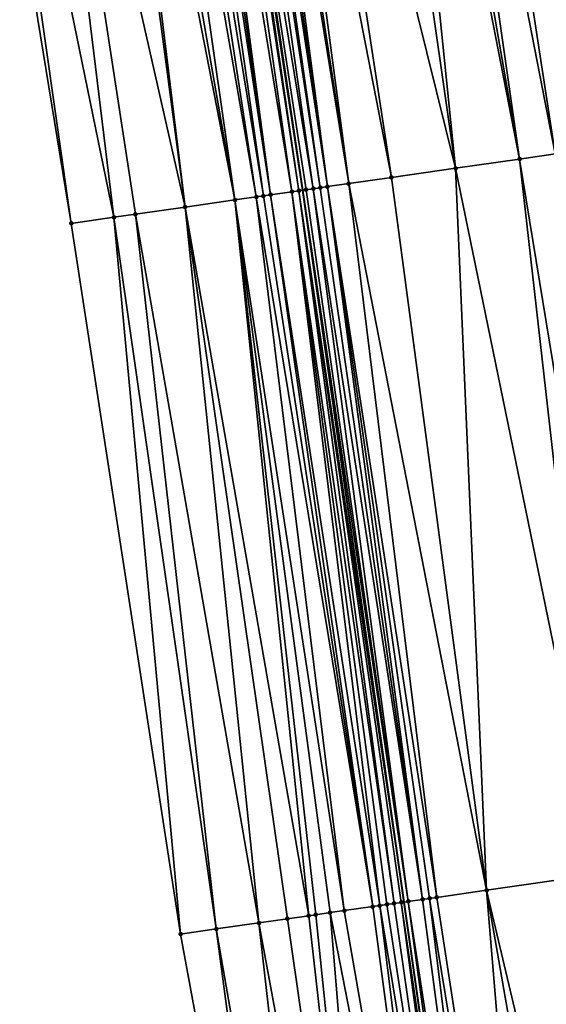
# Model space of a CAD drawing. Header units: feet. Extents: x 2004186 to 2014793, y 836912 to 864902.
# Tile 339 of 974: x 2010656 to 2010670, y 846756 to 846783. Entities that reach past the tile are written whole.
import ezdxf

# ---------------------------------------------------------------- set-up
doc = ezdxf.new("R2010")
doc.units = ezdxf.units.FT
doc.header["$LTSCALE"] = 100
doc.header["$MEASUREMENT"] = 0
for name, color, linetype, lineweight in [('EP_Travel Lane', 5, 'Continuous', 40), ('Road Shots', 4, 'Continuous', 200), ('Road X-Section', 30, 'Continuous', 13)]:
    doc.layers.add(name, color=color, linetype=linetype, lineweight=lineweight)
doc.layers.add('I-77 SB_MM21-27-Surface-Border', color=7, linetype='Continuous')
doc.layers.add('I-77 SB_MM21-27-Surface-TIN', color=7, linetype='Continuous')

msp = doc.modelspace()

# ---------------------------------------------------------------- linework, layer by layer
at = {"layer": 'EP_Travel Lane'}
msp.add_polyline3d([(2010677.264115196, 846679.8957871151, 433.1142516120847), (2010674.736842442, 846699.3669876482, 433.2019053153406), (2010671.918678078, 846719.1672689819, 433.2887954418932), (2010669.100510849, 846738.9675704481, 433.3704934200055), (2010666.282339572, 846758.7679003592, 433.44465182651), (2010663.46416889, 846778.5682260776, 433.5199631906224), (2010660.486418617, 846798.082984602, 433.5868052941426), (2010657.443720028, 846817.8500829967, 433.6497154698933), (2010654.401015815, 846837.6172179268, 433.6997751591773), (2010651.358319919, 846857.3842988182, 433.7687299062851), (2010648.058648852, 846876.8005139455, 433.7910083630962), (2010644.69201647, 846896.5152054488, 433.823985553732), (2010641.325387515, 846916.2298768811, 433.8697861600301), (2010637.958757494, 846935.9445545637, 433.9117111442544), (2010634.370501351, 846955.1070964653, 433.9211570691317), (2010630.685063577, 846974.7646020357, 433.9494990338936), (2010626.999623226, 846994.4221213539, 433.9498742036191)], dxfattribs=at)
at = {"layer": 'I-77 SB_MM21-27-Surface-Border', "color": 3, "linetype": 'ByBlock', "lineweight": -2}
msp.add_polyline3d([(2010673.884149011, 846679.4623075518, 432.9953123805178), (2010670.968931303, 846698.8263281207, 433.0674297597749), (2010666.739734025, 846718.4241916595, 433.0905831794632), (2010663.698368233, 846738.1925145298, 433.1519247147), (2010660.063090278, 846757.8755828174, 433.2006553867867), (2010657.021733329, 846777.6438441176, 433.2781053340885), (2010653.840795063, 846797.0570058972, 433.3262892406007), (2010650.787043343, 846816.8224404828, 433.3743096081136), (2010647.535641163, 846836.5573088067, 433.4320947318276), (2010644.086575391, 846856.2616958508, 433.470451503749), (2010640.666767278, 846875.5638248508, 433.47801483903), (2010637.365264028, 846895.2894187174, 433.5099921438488), (2010634.063763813, 846915.0149944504, 433.5535251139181), (2010630.95951894, 846934.7735903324, 433.5939798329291), (2010627.962514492, 846953.8988942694, 433.6438019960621), (2010623.863398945, 846973.4784115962, 433.6356946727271), (2010621.729653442, 846993.4284968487, 433.7041223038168)], dxfattribs=at)
at = {"layer": 'I-77 SB_MM21-27-Surface-TIN', "color": 128, "linetype": 'ByBlock', "lineweight": -2}
for points in [[(2010669.060500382, 846799.4065959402, 433.953700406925), (2010667.479231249, 846799.1624894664, 433.8861593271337), (2010671.869687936, 846779.774160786, 433.8655636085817)], [(2010670.048790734, 846799.559180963, 433.9894919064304), (2010669.060500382, 846799.4065959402, 433.953700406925), (2010673.057524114, 846779.9445874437, 433.9122130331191)], [(2010669.060500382, 846799.4065959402, 433.953700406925), (2010671.869687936, 846779.774160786, 433.8655636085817), (2010673.057524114, 846779.9445874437, 433.9122130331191)], [(2010670.246449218, 846799.5896952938, 433.9975794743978), (2010670.048790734, 846799.559180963, 433.9894919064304), (2010673.057524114, 846779.9445874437, 433.9122130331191)], [(2010667.479231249, 846799.1624894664, 433.8861593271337), (2010666.688599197, 846799.0404199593, 433.8580435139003), (2010670.483875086, 846779.5753573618, 433.8038828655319)], [(2010667.479231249, 846799.1624894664, 433.8861593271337), (2010670.483875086, 846779.5753573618, 433.8038828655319), (2010671.869687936, 846779.774160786, 433.8655636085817)], [(2010665.700310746, 846798.8878226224, 433.8265318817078), (2010664.909677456, 846798.7657611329, 433.7956295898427), (2010667.712265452, 846779.1776386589, 433.7098479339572)], [(2010666.095625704, 846798.9488642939, 433.8381854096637), (2010665.700310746, 846798.8878226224, 433.8265318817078), (2010669.494016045, 846779.4333042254, 433.773115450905)], [(2010665.700310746, 846798.8878226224, 433.8265318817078), (2010667.712265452, 846779.1776386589, 433.7098479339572), (2010669.494016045, 846779.4333042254, 433.773115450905)], [(2010666.688599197, 846799.0404199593, 433.8580435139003), (2010666.095625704, 846798.9488642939, 433.8381854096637), (2010669.494016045, 846779.4333042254, 433.773115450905)], [(2010666.688599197, 846799.0404199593, 433.8580435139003), (2010669.494016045, 846779.4333042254, 433.773115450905), (2010670.483875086, 846779.5753573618, 433.8038828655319)], [(2010664.909677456, 846798.7657611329, 433.7956295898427), (2010662.933093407, 846798.4606127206, 433.7165277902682), (2010667.712265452, 846779.1776386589, 433.7098479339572)], [(2010662.14246422, 846798.3385246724, 433.6948561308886), (2010661.747148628, 846798.2774871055, 433.6817760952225), (2010664.742680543, 846778.7515334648, 433.6033313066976)], [(2010662.933093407, 846798.4606127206, 433.7165277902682), (2010662.14246422, 846798.3385246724, 433.6948561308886), (2010665.930512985, 846778.9219861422, 433.6431588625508)], [(2010662.14246422, 846798.3385246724, 433.6948561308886), (2010664.742680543, 846778.7515334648, 433.6033313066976), (2010665.930512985, 846778.9219861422, 433.6431588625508)], [(2010662.933093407, 846798.4606127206, 433.7165277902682), (2010665.930512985, 846778.9219861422, 433.6431588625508), (2010667.712265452, 846779.1776386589, 433.7098479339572)], [(2010660.363519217, 846798.0640164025, 433.580115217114), (2010659.968212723, 846798.0029199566, 433.5874990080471), (2010663.158877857, 846778.524444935, 433.502587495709)], [(2010660.363519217, 846798.0640164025, 433.580115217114), (2010663.356850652, 846778.5528486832, 433.5105445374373), (2010660.486418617, 846798.082984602, 433.5868052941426)], [(2010660.363519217, 846798.0640164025, 433.580115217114), (2010663.158877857, 846778.524444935, 433.502587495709), (2010663.356850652, 846778.5528486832, 433.5105445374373)], [(2010660.561178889, 846798.0945230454, 433.5908748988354), (2010660.486418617, 846798.082984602, 433.5868052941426), (2010663.46416889, 846778.5682260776, 433.5199631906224)], [(2010663.356850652, 846778.5528486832, 433.5105445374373), (2010663.46416889, 846778.5682260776, 433.5199631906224), (2010660.486418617, 846798.082984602, 433.5868052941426)], [(2010660.956505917, 846798.1554865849, 433.6296835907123), (2010660.561178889, 846798.0945230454, 433.5908748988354), (2010663.752807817, 846778.6095756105, 433.5475825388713)], [(2010660.561178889, 846798.0945230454, 433.5908748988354), (2010663.46416889, 846778.5682260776, 433.5199631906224), (2010663.554828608, 846778.5812165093, 433.5279198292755)], [(2010660.561178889, 846798.0945230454, 433.5908748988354), (2010663.554828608, 846778.5812165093, 433.5279198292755), (2010663.752807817, 846778.6095756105, 433.5475825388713)], [(2010661.154167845, 846798.1859786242, 433.6455188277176), (2010660.956505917, 846798.1554865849, 433.6296835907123), (2010663.950785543, 846778.637945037, 433.5645382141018)], [(2010660.956505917, 846798.1554865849, 433.6296835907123), (2010663.752807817, 846778.6095756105, 433.5475825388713), (2010663.950785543, 846778.637945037, 433.5645382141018)], [(2010661.351827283, 846798.2164867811, 433.6557521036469), (2010661.154167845, 846798.1859786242, 433.6455188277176), (2010664.148760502, 846778.6663337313, 433.5764421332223)], [(2010661.154167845, 846798.1859786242, 433.6455188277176), (2010663.950785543, 846778.637945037, 433.5645382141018), (2010664.148760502, 846778.6663337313, 433.5764421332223)], [(2010661.549488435, 846798.2469838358, 433.6698441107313), (2010661.351827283, 846798.2164867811, 433.6557521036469), (2010664.148760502, 846778.6663337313, 433.5764421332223)], [(2010661.747148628, 846798.2774871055, 433.6817760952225), (2010661.549488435, 846798.2469838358, 433.6698441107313), (2010664.742680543, 846778.7515334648, 433.6033313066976)], [(2010661.549488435, 846798.2469838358, 433.6698441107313), (2010664.148760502, 846778.6663337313, 433.5764421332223), (2010664.742680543, 846778.7515334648, 433.6033313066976)], [(2010658.782262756, 846797.8198279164, 433.541078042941), (2010658.189283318, 846797.7283107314, 433.5078457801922), (2010661.575111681, 846778.297102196, 433.4684930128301)], [(2010659.177580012, 846797.8808547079, 433.5579032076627), (2010658.782262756, 846797.8198279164, 433.541078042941), (2010662.169035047, 846778.382278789, 433.5014492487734)], [(2010658.782262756, 846797.8198279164, 433.541078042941), (2010661.575111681, 846778.297102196, 433.4684930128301), (2010662.169035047, 846778.382278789, 433.5014492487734)], [(2010659.572899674, 846797.9418659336, 433.5801383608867), (2010659.177580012, 846797.8808547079, 433.5579032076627), (2010662.367008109, 846778.4106806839, 433.509892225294)], [(2010659.177580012, 846797.8808547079, 433.5579032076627), (2010662.169035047, 846778.382278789, 433.5014492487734), (2010662.367008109, 846778.4106806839, 433.509892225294)], [(2010659.770558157, 846797.9723802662, 433.5882252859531), (2010659.572899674, 846797.9418659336, 433.5801383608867), (2010662.564977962, 846778.4391049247, 433.5124765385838)], [(2010659.572899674, 846797.9418659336, 433.5801383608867), (2010662.367008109, 846778.4106806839, 433.509892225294), (2010662.564977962, 846778.4391049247, 433.5124765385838)], [(2010659.968212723, 846798.0029199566, 433.5874990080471), (2010659.770558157, 846797.9723802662, 433.5882252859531), (2010662.564977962, 846778.4391049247, 433.5124765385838)], [(2010659.968212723, 846798.0029199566, 433.5874990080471), (2010662.564977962, 846778.4391049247, 433.5124765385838), (2010663.158877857, 846778.524444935, 433.502587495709)], [(2010657.596309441, 846797.6367575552, 433.4871224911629), (2010655.817379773, 846797.362150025, 433.4068801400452), (2010660.189297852, 846778.0983055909, 433.40502448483)], [(2010657.793968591, 846797.6672675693, 433.4967103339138), (2010657.596309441, 846797.6367575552, 433.4871224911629), (2010660.189297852, 846778.0983055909, 433.40502448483)], [(2010658.189283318, 846797.7283107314, 433.5078457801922), (2010657.793968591, 846797.6672675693, 433.4967103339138), (2010661.575111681, 846778.297102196, 433.4684930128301)], [(2010657.793968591, 846797.6672675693, 433.4967103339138), (2010660.189297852, 846778.0983055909, 433.40502448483), (2010661.575111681, 846778.297102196, 433.4684930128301)], [(2010655.817379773, 846797.362150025, 433.4068801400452), (2010654.236113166, 846797.1180272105, 433.3450183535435), (2010658.209570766, 846777.8142620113, 433.3270525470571)], [(2010655.817379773, 846797.362150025, 433.4068801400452), (2010658.803486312, 846777.8994930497, 433.3457341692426), (2010660.189297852, 846778.0983055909, 433.40502448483)], [(2010655.817379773, 846797.362150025, 433.4068801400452), (2010658.209570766, 846777.8142620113, 433.3270525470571), (2010658.803486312, 846777.8994930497, 433.3457341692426)], [(2010654.236113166, 846797.1180272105, 433.3450183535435), (2010653.840795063, 846797.0570058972, 433.3262892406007), (2010657.021733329, 846777.6438441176, 433.2781053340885)], [(2010654.236113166, 846797.1180272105, 433.3450183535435), (2010657.021733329, 846777.6438441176, 433.2781053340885), (2010658.209570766, 846777.8142620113, 433.3270525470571)], [(2010669.494016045, 846779.4333042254, 433.773115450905), (2010667.712265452, 846779.1776386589, 433.7098479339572), (2010671.743484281, 846759.5514107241, 433.668362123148)], [(2010670.483875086, 846779.5753573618, 433.8038828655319), (2010669.494016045, 846779.4333042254, 433.773115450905), (2010672.733343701, 846759.693461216, 433.699823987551)], [(2010669.494016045, 846779.4333042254, 433.773115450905), (2010671.743484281, 846759.5514107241, 433.668362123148), (2010672.733343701, 846759.693461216, 433.699823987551)], [(2010667.712265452, 846779.1776386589, 433.7098479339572), (2010665.930512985, 846778.9219861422, 433.6431588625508), (2010668.575923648, 846759.096922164, 433.5485410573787)], [(2010667.712265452, 846779.1776386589, 433.7098479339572), (2010668.575923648, 846759.096922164, 433.5485410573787), (2010671.743484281, 846759.5514107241, 433.668362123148)], [(2010665.930512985, 846778.9219861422, 433.6431588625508), (2010664.742680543, 846778.7515334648, 433.6033313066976), (2010668.575923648, 846759.096922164, 433.5485410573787)], [(2010663.554828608, 846778.5812165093, 433.5279198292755), (2010663.46416889, 846778.5682260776, 433.5199631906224), (2010666.398217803, 846758.7845163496, 433.451725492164)], [(2010663.752807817, 846778.6095756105, 433.5475825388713), (2010663.554828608, 846778.5812165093, 433.5279198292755), (2010666.398217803, 846758.7845163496, 433.451725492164)], [(2010663.950785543, 846778.637945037, 433.5645382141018), (2010663.752807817, 846778.6095756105, 433.5475825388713), (2010666.794170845, 846758.8412719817, 433.4812380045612)], [(2010663.752807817, 846778.6095756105, 433.5475825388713), (2010666.398217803, 846758.7845163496, 433.451725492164), (2010666.794170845, 846758.8412719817, 433.4812380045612)], [(2010664.148760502, 846778.6663337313, 433.5764421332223), (2010663.950785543, 846778.637945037, 433.5645382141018), (2010666.794170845, 846758.8412719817, 433.4812380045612)], [(2010664.742680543, 846778.7515334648, 433.6033313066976), (2010664.148760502, 846778.6663337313, 433.5764421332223), (2010667.190119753, 846758.8980563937, 433.5032048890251)], [(2010664.148760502, 846778.6663337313, 433.5764421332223), (2010666.992146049, 846758.8696589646, 433.4935908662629), (2010667.190119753, 846758.8980563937, 433.5032048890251)], [(2010664.148760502, 846778.6663337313, 433.5764421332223), (2010666.794170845, 846758.8412719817, 433.4812380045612), (2010666.992146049, 846758.8696589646, 433.4935908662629)], [(2010664.742680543, 846778.7515334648, 433.6033313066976), (2010667.190119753, 846758.8980563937, 433.5032048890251), (2010668.575923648, 846759.096922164, 433.5485410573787)], [(2010662.169035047, 846778.382278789, 433.5014492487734), (2010661.575111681, 846778.297102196, 433.4684930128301), (2010664.616463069, 846758.5288796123, 433.3808973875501)], [(2010662.367008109, 846778.4106806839, 433.509892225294), (2010662.169035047, 846778.382278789, 433.5014492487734), (2010665.408357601, 846758.6424713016, 433.4188363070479)], [(2010662.169035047, 846778.382278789, 433.5014492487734), (2010664.616463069, 846758.5288796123, 433.3808973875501), (2010665.408357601, 846758.6424713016, 433.4188363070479)], [(2010662.564977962, 846778.4391049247, 433.5124765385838), (2010662.367008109, 846778.4106806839, 433.509892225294), (2010665.408357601, 846758.6424713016, 433.4188363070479)], [(2010663.158877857, 846778.524444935, 433.502587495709), (2010662.564977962, 846778.4391049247, 433.5124765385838), (2010665.606330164, 846758.6708766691, 433.4263690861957)], [(2010662.564977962, 846778.4391049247, 433.5124765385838), (2010665.408357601, 846758.6424713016, 433.4188363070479), (2010665.606330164, 846758.6708766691, 433.4263690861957)], [(2010663.356850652, 846778.5528486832, 433.5105445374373), (2010663.158877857, 846778.524444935, 433.502587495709), (2010666.002270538, 846758.7277204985, 433.4327577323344)], [(2010663.158877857, 846778.524444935, 433.502587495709), (2010665.804301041, 846758.6992937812, 433.4308225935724), (2010666.002270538, 846758.7277204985, 433.4327577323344)], [(2010663.158877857, 846778.524444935, 433.502587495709), (2010665.606330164, 846758.6708766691, 433.4263690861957), (2010665.804301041, 846758.6992937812, 433.4308225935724)], [(2010663.356850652, 846778.5528486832, 433.5105445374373), (2010666.282339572, 846758.7679003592, 433.44465182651), (2010663.46416889, 846778.5682260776, 433.5199631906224)], [(2010663.356850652, 846778.5528486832, 433.5105445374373), (2010666.200242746, 846758.756128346, 433.4396403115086), (2010666.282339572, 846758.7679003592, 433.44465182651)], [(2010663.356850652, 846778.5528486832, 433.5105445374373), (2010666.002270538, 846758.7277204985, 433.4327577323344), (2010666.200242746, 846758.756128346, 433.4396403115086)], [(2010666.398217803, 846758.7845163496, 433.451725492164), (2010663.46416889, 846778.5682260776, 433.5199631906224), (2010666.282339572, 846758.7679003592, 433.44465182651)], [(2010660.189297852, 846778.0983055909, 433.40502448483), (2010658.803486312, 846777.8994930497, 433.3457341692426), (2010662.240789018, 846758.1880380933, 433.284502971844)], [(2010661.575111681, 846778.297102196, 433.4684930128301), (2010660.189297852, 846778.0983055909, 433.40502448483), (2010663.626603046, 846758.3868333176, 433.3483350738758)], [(2010660.189297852, 846778.0983055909, 433.40502448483), (2010663.032682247, 846758.3016388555, 433.3200631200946), (2010663.626603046, 846758.3868333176, 433.3483350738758)], [(2010660.189297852, 846778.0983055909, 433.40502448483), (2010662.240789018, 846758.1880380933, 433.284502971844), (2010663.032682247, 846758.3016388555, 433.3200631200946)], [(2010661.575111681, 846778.297102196, 433.4684930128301), (2010664.220517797, 846758.4720698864, 433.3655673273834), (2010664.616463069, 846758.5288796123, 433.3808973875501)], [(2010661.575111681, 846778.297102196, 433.4684930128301), (2010663.824575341, 846758.4152405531, 433.3553780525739), (2010664.220517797, 846758.4720698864, 433.3655673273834)], [(2010661.575111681, 846778.297102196, 433.4684930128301), (2010663.626603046, 846758.3868333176, 433.3483350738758), (2010663.824575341, 846758.4152405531, 433.3553780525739)], [(2010658.209570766, 846777.8142620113, 433.3270525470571), (2010657.021733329, 846777.6438441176, 433.2781053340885), (2010660.063090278, 846757.8755828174, 433.2006553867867)], [(2010658.803486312, 846777.8994930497, 433.3457341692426), (2010658.209570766, 846777.8142620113, 433.3270525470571), (2010661.0529544, 846758.0176005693, 433.2407011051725)], [(2010658.209570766, 846777.8142620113, 433.3270525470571), (2010660.063090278, 846757.8755828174, 433.2006553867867), (2010661.0529544, 846758.0176005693, 433.2407011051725)], [(2010658.803486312, 846777.8994930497, 433.3457341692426), (2010661.0529544, 846758.0176005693, 433.2407011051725), (2010662.240789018, 846758.1880380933, 433.284502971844)], [(2010671.743484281, 846759.5514107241, 433.668362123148), (2010668.575923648, 846759.096922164, 433.5485410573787), (2010673.201058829, 846739.5559196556, 433.5272535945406)], [(2010666.992146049, 846758.8696589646, 433.4935908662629), (2010666.794170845, 846758.8412719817, 433.4812380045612), (2010669.439581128, 846739.0162106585, 433.3859749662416)], [(2010667.190119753, 846758.8980563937, 433.5032048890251), (2010666.992146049, 846758.8696589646, 433.4935908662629), (2010670.231477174, 846739.1297918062, 433.4266768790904)], [(2010666.992146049, 846758.8696589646, 433.4935908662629), (2010669.439581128, 846739.0162106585, 433.3859749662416), (2010670.231477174, 846739.1297918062, 433.4266768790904)], [(2010668.575923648, 846759.096922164, 433.5485410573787), (2010667.190119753, 846758.8980563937, 433.5032048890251), (2010670.231477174, 846739.1297918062, 433.4266768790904)], [(2010668.575923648, 846759.096922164, 433.5485410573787), (2010672.013228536, 846739.3854520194, 433.4913480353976), (2010673.201058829, 846739.5559196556, 433.5272535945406)], [(2010668.575923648, 846759.096922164, 433.5485410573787), (2010670.231477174, 846739.1297918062, 433.4266768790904), (2010672.013228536, 846739.3854520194, 433.4913480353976)], [(2010665.408357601, 846758.6424713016, 433.4188363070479), (2010664.616463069, 846758.5288796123, 433.3808973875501), (2010668.053772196, 846738.8173799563, 433.3314461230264)], [(2010665.606330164, 846758.6708766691, 433.4263690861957), (2010665.408357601, 846758.6424713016, 433.4188363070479), (2010668.053772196, 846738.8173799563, 433.3314461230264)], [(2010665.804301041, 846758.6992937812, 433.4308225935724), (2010665.606330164, 846758.6708766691, 433.4263690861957), (2010668.845660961, 846738.9310117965, 433.3588572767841)], [(2010665.606330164, 846758.6708766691, 433.4263690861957), (2010668.053772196, 846738.8173799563, 433.3314461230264), (2010668.845660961, 846738.9310117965, 433.3588572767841)], [(2010666.002270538, 846758.7277204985, 433.4327577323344), (2010665.804301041, 846758.6992937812, 433.4308225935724), (2010668.845660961, 846738.9310117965, 433.3588572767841)], [(2010666.200242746, 846758.756128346, 433.4396403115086), (2010666.002270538, 846758.7277204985, 433.4327577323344), (2010668.845660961, 846738.9310117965, 433.3588572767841)], [(2010666.200242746, 846758.756128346, 433.4396403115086), (2010669.100510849, 846738.9675704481, 433.3704934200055), (2010666.282339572, 846758.7679003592, 433.44465182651)], [(2010666.200242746, 846758.756128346, 433.4396403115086), (2010668.845660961, 846738.9310117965, 433.3588572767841), (2010669.100510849, 846738.9675704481, 433.3704934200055)], [(2010666.398217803, 846758.7845163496, 433.451725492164), (2010666.282339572, 846758.7679003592, 433.44465182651), (2010669.100510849, 846738.9675704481, 433.3704934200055)], [(2010666.794170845, 846758.8412719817, 433.4812380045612), (2010666.398217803, 846758.7845163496, 433.451725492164), (2010669.439581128, 846739.0162106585, 433.3859749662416)], [(2010666.398217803, 846758.7845163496, 433.451725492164), (2010669.100510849, 846738.9675704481, 433.3704934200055), (2010669.439581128, 846739.0162106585, 433.3859749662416)], [(2010663.626603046, 846758.3868333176, 433.3483350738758), (2010663.032682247, 846758.3016388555, 433.3200631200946), (2010665.876073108, 846738.5049271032, 433.2469657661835)], [(2010663.824575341, 846758.4152405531, 433.3553780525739), (2010663.626603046, 846758.3868333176, 433.3483350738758), (2010665.876073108, 846738.5049271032, 433.2469657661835)], [(2010664.220517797, 846758.4720698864, 433.3655673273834), (2010663.824575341, 846758.4152405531, 433.3553780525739), (2010665.876073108, 846738.5049271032, 433.2469657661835)], [(2010664.616463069, 846758.5288796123, 433.3808973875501), (2010664.220517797, 846758.4720698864, 433.3655673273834), (2010668.053772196, 846738.8173799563, 433.3314461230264)], [(2010664.220517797, 846758.4720698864, 433.3655673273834), (2010665.876073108, 846738.5049271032, 433.2469657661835), (2010668.053772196, 846738.8173799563, 433.3314461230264)], [(2010662.240789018, 846758.1880380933, 433.284502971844), (2010661.0529544, 846758.0176005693, 433.2407011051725), (2010664.490259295, 846738.3061303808, 433.1835279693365)], [(2010663.032682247, 846758.3016388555, 433.3200631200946), (2010662.240789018, 846758.1880380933, 433.284502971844), (2010665.876073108, 846738.5049271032, 433.2469657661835)], [(2010662.240789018, 846758.1880380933, 433.284502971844), (2010664.490259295, 846738.3061303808, 433.1835279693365), (2010665.876073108, 846738.5049271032, 433.2469657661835)], [(2010661.0529544, 846758.0176005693, 433.2407011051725), (2010660.063090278, 846757.8755828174, 433.2006553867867), (2010663.698368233, 846738.1925145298, 433.1519247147)], [(2010661.0529544, 846758.0176005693, 433.2407011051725), (2010663.698368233, 846738.1925145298, 433.1519247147), (2010664.490259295, 846738.3061303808, 433.1835279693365)]]:
    msp.add_3dface(points, dxfattribs=at)
at = {"layer": 'Road Shots', "lineweight": 100}
for p in [(2010669.494016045, 846779.4333042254, 433.773115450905), (2010667.712265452, 846779.1776386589, 433.7098479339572), (2010665.930512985, 846778.9219861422, 433.6431588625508), (2010663.554828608, 846778.5812165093, 433.5279198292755), (2010663.752807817, 846778.6095756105, 433.5475825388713), (2010663.950785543, 846778.637945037, 433.5645382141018), (2010664.148760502, 846778.6663337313, 433.5764421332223), (2010664.742680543, 846778.7515334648, 433.6033313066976), (2010662.169035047, 846778.382278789, 433.5014492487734), (2010662.367008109, 846778.4106806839, 433.509892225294), (2010662.564977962, 846778.4391049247, 433.5124765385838), (2010663.158877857, 846778.524444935, 433.502587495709), (2010663.356850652, 846778.5528486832, 433.5105445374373), (2010660.189297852, 846778.0983055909, 433.40502448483), (2010661.575111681, 846778.297102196, 433.4684930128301), (2010658.209570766, 846777.8142620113, 433.3270525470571), (2010658.803486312, 846777.8994930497, 433.3457341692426), (2010657.021733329, 846777.6438441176, 433.2781053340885), (2010666.992146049, 846758.8696589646, 433.4935908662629), (2010667.190119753, 846758.8980563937, 433.5032048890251), (2010668.575923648, 846759.096922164, 433.5485410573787), (2010665.408357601, 846758.6424713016, 433.4188363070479), (2010665.606330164, 846758.6708766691, 433.4263690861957), (2010665.804301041, 846758.6992937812, 433.4308225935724), (2010666.002270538, 846758.7277204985, 433.4327577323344), (2010666.200242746, 846758.756128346, 433.4396403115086), (2010666.398217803, 846758.7845163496, 433.451725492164), (2010666.794170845, 846758.8412719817, 433.4812380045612), (2010663.626603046, 846758.3868333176, 433.3483350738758), (2010663.824575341, 846758.4152405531, 433.3553780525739), (2010664.220517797, 846758.4720698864, 433.3655673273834), (2010664.616463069, 846758.5288796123, 433.3808973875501), (2010662.240789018, 846758.1880380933, 433.284502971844), (2010663.032682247, 846758.3016388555, 433.3200631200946), (2010660.063090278, 846757.8755828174, 433.2006553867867), (2010661.0529544, 846758.0176005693, 433.2407011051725)]:
    msp.add_point(p, dxfattribs=at)
at = {"layer": 'Road X-Section', "extrusion": (-0.1421694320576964, 0.989834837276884, 0.003853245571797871), "elevation": 552317.7139884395, "flags": 128}
msp.add_lwpolyline([(-2110619.9314059, -1694.95026325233), (-2110621.1314059, -1694.901315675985), (-2110621.7314059, -1694.88263391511), (-2110623.1314059, -1694.823343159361), (-2110624.5314059, -1694.759874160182), (-2110625.1314059, -1694.726917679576), (-2110625.3314059, -1694.718474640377), (-2110625.5314059, -1694.715890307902), (-2110626.1314059, -1694.725779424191), (-2110626.3314059, -1694.71782232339), (-2110626.5314059, -1694.700446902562), (-2110626.7314059, -1694.680784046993), (-2110626.9314059, -1694.663828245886), (-2110627.1314059, -1694.651924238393), (-2110627.7314059, -1694.625034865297), (-2110628.931405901, -1694.585207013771), (-2110630.7314059, -1694.518517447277), (-2110632.5314059, -1694.45524946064), (-2110633.5314059, -1694.424481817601), (-2110634.9314059, -1694.362800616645), (-2110636.1314059, -1694.316150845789), (-2110636.7314059, -1694.289067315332), (-2110637.5314059, -1694.248716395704), (-2110637.7314059, -1694.24260082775), (-2110637.9314059, -1694.241859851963), (-2110638.1314059, -1694.24501981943), (-2110638.3314059, -1694.243570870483), (-2110638.9314059, -1694.213673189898), (-2110639.131405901, -1694.205068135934), (-2110639.5314059, -1694.184077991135), (-2110639.9314059, -1694.172263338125), (-2110640.5314059, -1694.156664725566), (-2110641.1314059, -1694.136775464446), (-2110642.3314059, -1694.090986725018), (-2110643.3314059, -1694.058696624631), (-2110644.1314059, -1694.026803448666), (-2110645.1314059, -1693.993426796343), (-2110645.9314059, -1693.96865592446), (-2110646.3314059, -1693.958010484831), (-2110647.331405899, -1693.921019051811), (-2110648.131405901, -1693.884728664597), (-2110648.9314059, -1693.846227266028), (-2110649.3314059, -1693.831789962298), (-2110649.7314059, -1693.823104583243), (-2110650.531405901, -1693.795970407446), (-2110650.7314059, -1693.787924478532), (-2110651.1314059, -1693.777673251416), (-2110651.5314059, -1693.760180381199), (-2110652.3314059, -1693.732888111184), (-2110653.1314059, -1693.697606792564), (-2110654.1314059, -1693.657265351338), (-2110654.5314059, -1693.63990223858), (-2110655.5314059, -1693.604369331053), (-2110656.731405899, -1693.550971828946), (-2110656.931405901, -1693.541655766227), (-2110658.5314059, -1693.490684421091), (-2110659.5314059, -1693.450516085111), (-2110660.1314059, -1693.432099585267), (-2110660.5314059, -1693.419091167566), (-2110661.5314059, -1693.392098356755), (-2110661.7314059, -1693.390648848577), (-2110662.1314059, -1693.379755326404), (-2110662.3314059, -1693.377518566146), (-2110662.5314059, -1693.381152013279), (-2110662.7314059, -1693.369617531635), (-2110663.1314059, -1693.320965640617), (-2110663.3314059, -1693.300832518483), (-2110663.5314059, -1693.293146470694), (-2110663.7314059, -1693.288396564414), (-2110664.331405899, -1693.286530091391), (-2110664.5314059, -1693.282090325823), (-2110664.7314059, -1693.274404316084), (-2110665.1314059, -1693.25370294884), (-2110665.9314059, -1693.228717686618), (-2110666.1314059, -1693.221281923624), (-2110666.331405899, -1693.216788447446), (-2110666.9314059, -1693.19365104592), (-2110667.3314059, -1693.177230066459), (-2110668.1314059, -1693.149729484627), (-2110668.9314059, -1693.12612690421), (-2110669.931405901, -1693.090349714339), (-2110670.1314059, -1693.086327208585)], dxfattribs=at)
at = {"layer": 'Road X-Section', "extrusion": (-0.1421694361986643, 0.989834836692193, 0.003853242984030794), "elevation": 552297.7051660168, "flags": 128}
msp.add_lwpolyline([(-2110620.133715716, -1694.949185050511), (-2110621.133715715, -1694.909139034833), (-2110622.333715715, -1694.865336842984), (-2110623.133715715, -1694.829776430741), (-2110623.733715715, -1694.801504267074), (-2110623.933715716, -1694.79446123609), (-2110624.333715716, -1694.784271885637), (-2110624.733715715, -1694.768941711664), (-2110625.533715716, -1694.731002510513), (-2110625.733715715, -1694.723469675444), (-2110625.933715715, -1694.719016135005), (-2110626.133715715, -1694.717080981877), (-2110626.333715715, -1694.710198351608), (-2110626.533715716, -1694.698113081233), (-2110626.933715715, -1694.668600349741), (-2110627.133715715, -1694.656247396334), (-2110627.333715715, -1694.646633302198), (-2110628.733715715, -1694.601296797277), (-2110631.933715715, -1694.481474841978), (-2110632.933715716, -1694.450012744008), (-2110633.533715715, -1694.425916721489), (-2110634.533715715, -1694.379333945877), (-2110635.133715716, -1694.35611567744), (-2110635.933715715, -1694.329537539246), (-2110636.533715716, -1694.30295322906), (-2110637.333715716, -1694.262991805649), (-2110637.733715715, -1694.246323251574), (-2110637.933715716, -1694.239522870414), (-2110638.533715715, -1694.228062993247), (-2110638.733715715, -1694.220057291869), (-2110639.333715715, -1694.184506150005), (-2110639.533715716, -1694.174777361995), (-2110639.733715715, -1694.167619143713), (-2110640.533715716, -1694.147971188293), (-2110641.933715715, -1694.09394215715), (-2110643.133715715, -1694.058686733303), (-2110644.533715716, -1694.002457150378), (-2110645.733715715, -1693.968463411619), (-2110646.533715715, -1693.939630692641), (-2110647.733715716, -1693.899565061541), (-2110648.333715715, -1693.873520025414), (-2110648.933715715, -1693.843020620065), (-2110649.533715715, -1693.820416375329), (-2110650.133715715, -1693.803302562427), (-2110650.533715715, -1693.793398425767), (-2110650.933715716, -1693.776365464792), (-2110651.333715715, -1693.758056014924), (-2110651.933715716, -1693.737999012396), (-2110652.333715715, -1693.724991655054), (-2110653.733715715, -1693.666768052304), (-2110655.333715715, -1693.607413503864), (-2110655.933715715, -1693.58584998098), (-2110656.733715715, -1693.550606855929), (-2110657.933715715, -1693.510054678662), (-2110658.333715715, -1693.494459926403), (-2110658.933715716, -1693.467619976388), (-2110660.133715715, -1693.42144907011), (-2110661.133715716, -1693.391513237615), (-2110661.533715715, -1693.38068030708), (-2110661.733715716, -1693.379820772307), (-2110662.333715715, -1693.361206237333), (-2110662.533715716, -1693.356974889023), (-2110662.733715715, -1693.345164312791), (-2110663.133715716, -1693.307409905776), (-2110663.333715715, -1693.291102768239), (-2110663.533715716, -1693.281897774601), (-2110663.733715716, -1693.277301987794), (-2110664.333715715, -1693.271786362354), (-2110664.533715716, -1693.267344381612), (-2110664.733715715, -1693.259737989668), (-2110665.333715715, -1693.229846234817), (-2110665.533715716, -1693.221709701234), (-2110666.733715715, -1693.185989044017), (-2110667.733715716, -1693.14836541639), (-2110668.133715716, -1693.135141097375), (-2110669.133715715, -1693.110781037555), (-2110669.933715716, -1693.085429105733), (-2110670.133715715, -1693.077769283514)], dxfattribs=at)

doc.saveas('drawing.dxf')
